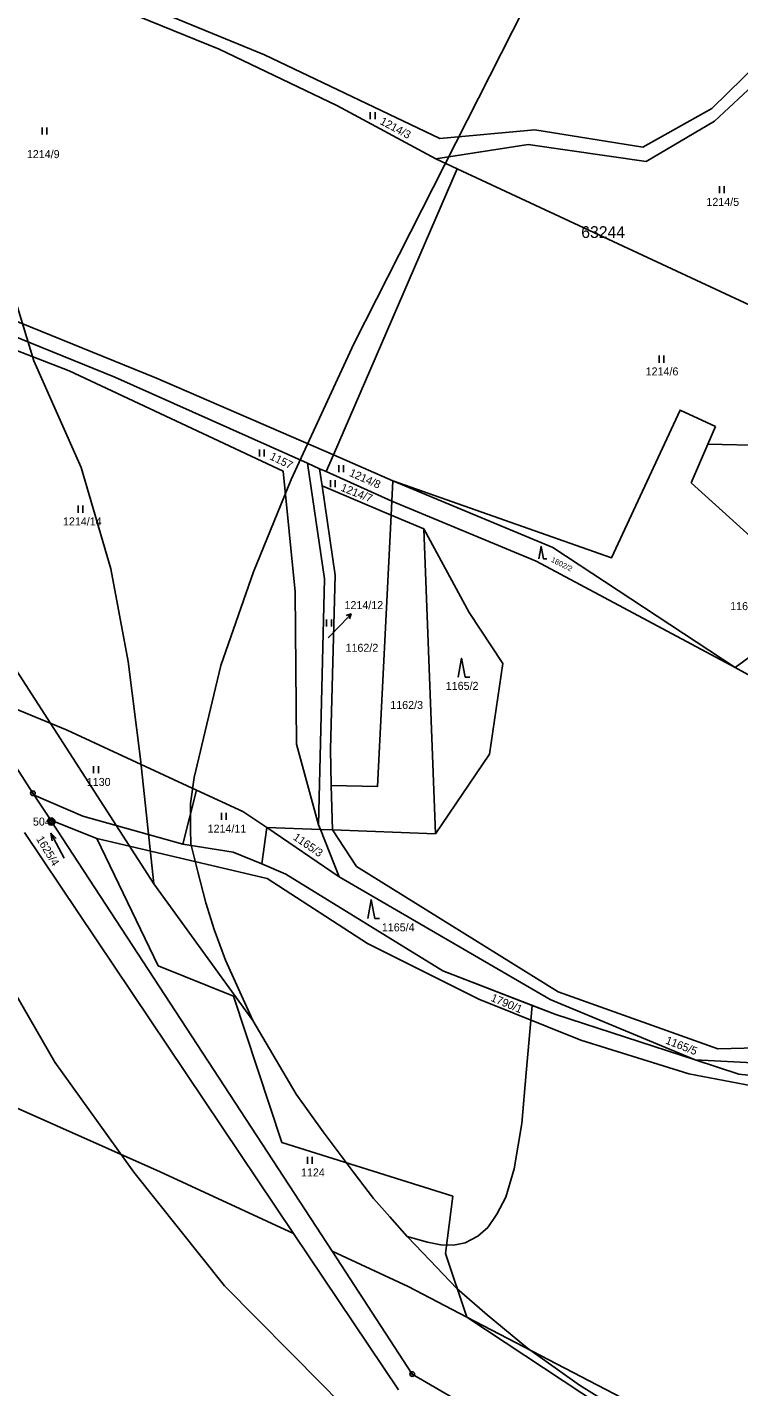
# Model space of a CAD drawing. Extents: x -546762 to -540209, y -1046851 to -1035694.
# Drawn here: x -543306.6 to -543155.5, y -1041824.4 to -1041535.6 of the extents above; entities that cross this region are included whole.
import ezdxf

# ---------------------------------------------------------------- set-up
doc = ezdxf.new("R2010")
doc.units = 0
for name, color, linetype in [('Vrstva 1', 7, 'Continuous'), ('Vrstva 16', 7, 'Continuous'), ('Vrstva 17', 7, 'Continuous'), ('Vrstva 18', 7, 'Continuous'), ('Vrstva 24', 7, 'Continuous'), ('Vrstva 25', 7, 'Continuous'), ('Vrstva 52', 7, 'Continuous'), ('Vrstva 53', 7, 'Continuous'), ('Vrstva 6', 7, 'Continuous')]:
    doc.layers.add(name, color=color, linetype=linetype)

msp = doc.modelspace()

# ---------------------------------------------------------------- linework, layer by layer
at = {"layer": 'Vrstva 1'}
for points in [[(-543182.55, -1041648.27), (-543167.99, -1041616.9)], [(-543160.49, -1041620.38), (-543167.99, -1041616.9)], [(-543160.49, -1041620.38), (-543162.09, -1041624.11)], [(-543149.89, -1041624.4), (-543162.09, -1041624.11)], [(-543241.23, -1041651.95), (-543244.02, -1041632.98)], [(-543229.34, -1041639.21), (-543244.02, -1041632.98)], [(-543228.98, -1041631.92), (-543229.19, -1041636.23)], [(-543195, -1041646.09), (-543228.98, -1041631.92)], [(-543228.98, -1041631.92), (-543182.55, -1041648.27)], [(-543229.19, -1041636.23), (-543229.34, -1041639.21)], [(-543198.55, -1041649), (-543229.19, -1041636.23)], [(-543229.34, -1041639.21), (-543232.23, -1041696.85)], [(-543222.38, -1041642.16), (-543229.34, -1041639.21)], [(-543222.38, -1041642.16), (-543219.94, -1041706.9)], [(-543156.3, -1041671.62), (-543195, -1041646.09)], [(-543156.3, -1041671.62), (-543198.55, -1041649)], [(-543242.26, -1041688.97), (-543241.23, -1041651.95)], [(-543305.42, -1041698.29), (-543319.84, -1041675.99)], [(-543242.07, -1041696.65), (-543242.26, -1041688.97)], [(-543232.23, -1041696.85), (-543242.07, -1041696.65)], [(-543241.83, -1041706.11), (-543242.07, -1041696.65)], [(-543305.16, -1041698.69), (-543305.42, -1041698.29)], [(-543294.86, -1041703.19), (-543305.16, -1041698.69)], [(-543301.64, -1041704.04), (-543305.16, -1041698.69)], [(-543301.47, -1041704.3), (-543301.64, -1041704.04)], [(-543291.87, -1041707.95), (-543301.64, -1041704.04)], [(-543301.47, -1041704.3), (-543241.89, -1041795.61)], [(-543273.58, -1041709.09), (-543294.86, -1041703.19)], [(-543255.75, -1041705.61), (-543256.83, -1041713.33)], [(-543244.39, -1041706.02), (-543255.75, -1041705.61)], [(-543250.12, -1041791.8), (-543307.25, -1041706.66)], [(-543255.67, -1041716.45), (-543291.87, -1041707.95)], [(-543241.83, -1041706.11), (-543244.39, -1041706.02)], [(-543219.94, -1041706.9), (-543241.83, -1041706.11)], [(-543262.88, -1041710.82), (-543273.58, -1041709.09)], [(-543256.83, -1041713.33), (-543262.88, -1041710.82)], [(-543251.69, -1041715.46), (-543256.83, -1041713.33)], [(-543234.36, -1041730.22), (-543255.67, -1041716.45)], [(-543218.39, -1041736.03), (-543251.69, -1041715.46)], [(-543210.71, -1041742.02), (-543234.36, -1041730.22)], [(-543194.37, -1041745.32), (-543218.39, -1041736.03)], [(-543189.05, -1041750.73), (-543210.71, -1041742.02)], [(-543164.82, -1041754.94), (-543194.37, -1041745.32)], [(-543166.17, -1041757.94), (-543189.05, -1041750.73)], [(-543333.96, -1041754.04), (-543278.41, -1041778.7)], [(-543155.5, -1041757.97), (-543164.82, -1041754.94)], [(-543166.17, -1041757.94), (-543140.89, -1041762.73)], [(-543278.41, -1041778.7), (-543250.12, -1041791.8)], [(-543227.79, -1041825.07), (-543250.12, -1041791.8)], [(-543241.89, -1041795.61), (-543224.86, -1041821.71)], [(-543241.89, -1041795.61), (-543225.74, -1041803.09)], [(-543213.27, -1041809.6), (-543225.74, -1041803.09)], [(-543213.27, -1041809.6), (-543184.7, -1041828.52)], [(-543178.63, -1041827.69), (-543213.27, -1041809.6)], [(-543224.86, -1041821.71), (-543183.94, -1041845.53)]]:
    msp.add_lwpolyline(points, dxfattribs=at)
at = {"layer": 'Vrstva 16'}
msp.add_line((-543239.93, -1041662.36), (-543237.85, -1041660.2), dxfattribs=at)
for points in [[(-543242.72, -1041665.26), (-543239.93, -1041662.36)], [(-543238.9, -1041660.57), (-543237.85, -1041660.2), (-543238.18, -1041661.27)]]:
    msp.add_lwpolyline(points, dxfattribs=at)
at = {"layer": 'Vrstva 24'}
for centre, radius in [((-543305.42, -1041698.29), 0.5), ((-543305.42, -1041698.29), 0.1), ((-543301.49, -1041704.32), 0.75), ((-543301.47, -1041704.3), 0.5), ((-543301.49, -1041704.32), 0.1), ((-543301.47, -1041704.3), 0.1), ((-543224.86, -1041821.71), 0.5), ((-543224.86, -1041821.71), 0.1)]:
    msp.add_circle(centre, radius, dxfattribs=at)
at = {"layer": 'Vrstva 25'}
for p, q in [((-543233.78, -1041555.13), (-543233.78, -1041553.63)), ((-543232.78, -1041555.13), (-543232.78, -1041553.63)), ((-543303.48, -1041558.35), (-543303.48, -1041556.85)), ((-543302.48, -1041558.35), (-543302.48, -1041556.85)), ((-543159.6, -1041570.82), (-543159.6, -1041569.32)), ((-543158.6, -1041570.82), (-543158.6, -1041569.32)), ((-543172.46, -1041606.84), (-543172.46, -1041605.34)), ((-543171.46, -1041606.84), (-543171.46, -1041605.34)), ((-543257.33, -1041626.78), (-543257.33, -1041625.28)), ((-543256.33, -1041626.78), (-543256.33, -1041625.28)), ((-543240.49, -1041630.07), (-543240.49, -1041628.57)), ((-543239.49, -1041630.07), (-543239.49, -1041628.57)), ((-543242.22, -1041633.3), (-543242.22, -1041631.8)), ((-543241.22, -1041633.3), (-543241.22, -1041631.8)), ((-543295.83, -1041638.7), (-543295.83, -1041637.2)), ((-543294.83, -1041638.7), (-543294.83, -1041637.2)), ((-543243.05, -1041662.89), (-543243.05, -1041661.39)), ((-543242.05, -1041662.89), (-543242.05, -1041661.39)), ((-543292.53, -1041694.05), (-543292.53, -1041692.55)), ((-543291.53, -1041694.05), (-543291.53, -1041692.55)), ((-543265.39, -1041703.98), (-543265.39, -1041702.48)), ((-543264.39, -1041703.98), (-543264.39, -1041702.48)), ((-543247.1, -1041777.02), (-543247.1, -1041775.52)), ((-543246.1, -1041777.02), (-543246.1, -1041775.52))]:
    msp.add_line(p, q, dxfattribs=at)
for points in [[(-543198, -1041648.53), (-543197.53, -1041645.85), (-543196.99, -1041648.53), (-543196.32, -1041648.53)], [(-543215.11, -1041673.64), (-543214.41, -1041669.64), (-543213.61, -1041673.64), (-543212.61, -1041673.64)], [(-543298.8, -1041712.12), (-543301.62, -1041706.82), (-543301.35, -1041708.38)], [(-543301.62, -1041706.82), (-543300.47, -1041707.91)], [(-543234.3, -1041724.92), (-543233.6, -1041720.92), (-543232.8, -1041724.92), (-543231.8, -1041724.92)]]:
    msp.add_lwpolyline(points, dxfattribs=at)
at = {"layer": 'Vrstva 52'}
for points in [[(-543279.72, -1041717.53), (-543282.59, -1041691.08), (-543285.19, -1041670.3), (-543288.89, -1041650.63), (-543295.2, -1041629.11), (-543305.21, -1041606.47), (-543316.34, -1041570.1), (-543320.05, -1041551.18), (-543323.76, -1041534.43), (-543324.82, -1041522.76), (-543324.82, -1041507.71), (-543323.33, -1041494.99), (-543321.22, -1041483.75), (-543316.76, -1041468.48), (-543313.16, -1041459.36), (-543308.71, -1041451.94), (-543304.26, -1041445.37), (-543297.27, -1041438.58), (-543290.06, -1041434.13), (-543281.58, -1041430.31), (-543273.32, -1041428.61), (-543261.66, -1041428.61), (-543251.49, -1041429.89)], [(-543258.73, -1041746.58), (-543264.5, -1041733.79), (-543266.92, -1041727.25), (-543268.74, -1041721.55), (-543270.44, -1041715.01), (-543271.89, -1041709.07), (-543271.98, -1041705.92), (-543271.98, -1041700.45), (-543271.15, -1041694.98), (-543269.21, -1041686.61), (-543265.54, -1041671.17), (-543258.58, -1041651.27), (-543250.59, -1041631.64), (-543237.27, -1041602.8), (-543198.79, -1041526.85)], [(-543392.03, -1041564.88), (-543389.35, -1041566.27), (-543386.34, -1041568.52), (-543379.06, -1041575.45), (-543371.08, -1041584.75), (-543348.51, -1041611.96), (-543326.23, -1041645.4), (-543279.72, -1041717.53)], [(-543223.2, -1041845.14), (-543243.97, -1041823.94), (-543264.74, -1041802.94), (-543284.03, -1041778.77), (-543300.77, -1041755.44), (-543315.39, -1041730.21), (-543329.12, -1041704.67), (-543339.93, -1041685.8), (-543351.37, -1041667.14), (-543357.73, -1041657.38), (-543366.84, -1041643.81), (-543374.9, -1041633.85), (-543383.59, -1041623.24), (-543395.27, -1041610.2)], [(-543199.4, -1041743.37), (-543218.39, -1041736.03), (-543251.69, -1041715.46), (-543256.83, -1041713.33), (-543255.75, -1041705.61), (-543244.39, -1041706.02), (-543241.83, -1041706.11), (-543242.07, -1041696.65), (-543232.23, -1041696.85), (-543229.34, -1041639.21), (-543229.19, -1041636.23), (-543228.98, -1041631.92), (-543182.55, -1041648.27), (-543167.99, -1041616.9), (-543160.49, -1041620.38)], [(-543160.49, -1041620.38), (-543162.09, -1041624.11), (-543149.89, -1041624.4), (-543140.01, -1041628.93), (-543132.23, -1041643.59), (-543111.61, -1041655.07)], [(-543111.61, -1041655.07), (-543071.41, -1041677.45), (-543060.84, -1041686.74), (-543062.03, -1041716.82), (-543063.86, -1041718.95), (-543061.4, -1041719.71), (-543064.15, -1041727.13), (-543066.29, -1041735.26), (-543083.4, -1041754.2), (-543096.03, -1041760.85), (-543115.72, -1041762.22), (-543155.5, -1041757.97), (-543164.82, -1041754.94), (-543194.37, -1041745.32), (-543199.4, -1041743.37)], [(-543279.72, -1041717.53), (-543258.73, -1041746.58)], [(-543199.4, -1041743.37), (-543200.66, -1041757.73), (-543201.63, -1041768.47), (-543203.22, -1041778.09), (-543205.02, -1041784.11), (-543206.89, -1041787.72), (-543208.82, -1041790.55), (-543210.97, -1041792.42), (-543213.6, -1041793.81), (-543216.09, -1041794.29), (-543218.79, -1041794.22), (-543221.63, -1041793.67), (-543225.96, -1041792.46)], [(-543258.73, -1041746.58), (-543249.5, -1041762.21), (-543243.78, -1041770.27), (-543237.42, -1041778.75), (-543233.09, -1041784.43), (-543229.63, -1041788.31), (-543225.96, -1041792.46)], [(-543225.96, -1041792.46), (-543222.64, -1041795.92), (-543215.38, -1041803.54), (-543208.99, -1041809.13), (-543200.39, -1041816.16), (-543189.37, -1041824.04), (-543175.69, -1041832.52), (-543154.37, -1041842.09), (-543111.98, -1041858.81), (-543067, -1041879.05), (-543042.63, -1041892.2), (-543014.86, -1041908.52), (-542980.74, -1041930.37), (-542941.96, -1041958.78), (-542932.46, -1041968.21), (-542925.68, -1041975.6), (-542915.02, -1041988.2), (-542897.95, -1042008.44), (-542887.17, -1042021.77), (-542883.23, -1042027.58)]]:
    msp.add_lwpolyline(points, dxfattribs=at)
at = {"layer": 'Vrstva 6'}
for points in [[(-543352.77, -1041501.76), (-543256.27, -1041541.4)], [(-543355.79, -1041503.7), (-543265.87, -1041540.2)], [(-543161.25, -1041552.8), (-543144.37, -1041536.31)], [(-543265.87, -1041540.2), (-543240.91, -1041552.23)], [(-543256.27, -1041541.4), (-543219.04, -1041559.2)], [(-543160.72, -1041555.49), (-543151.52, -1041547.05)], [(-543240.91, -1041552.23), (-543219.89, -1041563.51)], [(-543175.92, -1041561.02), (-543161.25, -1041552.8)], [(-543175.19, -1041564.11), (-543160.72, -1041555.49)], [(-543198.86, -1041557.39), (-543219.04, -1041559.2)], [(-543175.92, -1041561.02), (-543198.86, -1041557.39)], [(-543200.28, -1041560.45), (-543219.89, -1041563.51)], [(-543175.19, -1041564.11), (-543200.28, -1041560.45)], [(-543219.89, -1041563.51), (-543215.33, -1041565.63)], [(-543215.33, -1041565.63), (-543241.62, -1041626.44)], [(-543215.33, -1041565.63), (-543147.98, -1041596.99)], [(-543377.84, -1041570.03), (-543279.2, -1041610.14)], [(-543363.02, -1041579.48), (-543288.06, -1041609.9)], [(-543366.57, -1041581.92), (-543297.73, -1041608.54)], [(-543297.73, -1041608.54), (-543252.26, -1041629.87)], [(-543247.12, -1041628.21), (-543288.06, -1041609.9)], [(-543241.62, -1041626.44), (-543279.2, -1041610.14)], [(-543162.09, -1041624.11), (-543165.63, -1041632.37)], [(-543241.62, -1041626.44), (-543243.16, -1041629.98)], [(-543228.98, -1041631.92), (-543241.62, -1041626.44)], [(-543252.26, -1041629.87), (-543249.71, -1041655.5)], [(-543247.12, -1041628.21), (-543243.51, -1041652.78)], [(-543244.55, -1041629.36), (-543247.12, -1041628.21)], [(-543244.55, -1041629.36), (-543244.02, -1041632.98)], [(-543243.16, -1041629.98), (-543244.55, -1041629.36)], [(-543229.19, -1041636.23), (-543243.16, -1041629.98)], [(-543165.63, -1041632.37), (-543144.88, -1041651.12)], [(-543222.38, -1041642.16), (-543212.82, -1041659.9)], [(-543243.51, -1041652.78), (-543244.8, -1041704.99)], [(-543156.3, -1041671.62), (-543128.46, -1041651.27)], [(-543249.71, -1041655.5), (-543249.46, -1041687.91)], [(-543212.82, -1041659.9), (-543205.61, -1041670.72)], [(-543205.61, -1041670.72), (-543208.48, -1041690.03)], [(-543156.3, -1041671.62), (-543110.75, -1041696.73)], [(-543298.18, -1041684.9), (-543316.09, -1041677.54)], [(-543270.66, -1041697.62), (-543298.18, -1041684.9)], [(-543244.8, -1041704.99), (-543249.46, -1041687.91)], [(-543208.48, -1041690.03), (-543219.94, -1041706.9)], [(-543273.58, -1041709.09), (-543270.66, -1041697.62)], [(-543260.82, -1041702.17), (-543270.66, -1041697.62)], [(-543255.75, -1041705.61), (-543260.82, -1041702.17)], [(-543255.75, -1041705.61), (-543240.37, -1041716.03)], [(-543244.8, -1041704.99), (-543244.39, -1041706.02)], [(-543291.87, -1041707.95), (-543278.84, -1041734.97)], [(-543244.39, -1041706.02), (-543240.37, -1041716.03)], [(-543241.83, -1041706.11), (-543236.73, -1041713.88)], [(-543236.73, -1041713.88), (-543193.87, -1041740.51)], [(-543240.37, -1041716.03), (-543195.6, -1041742.15)], [(-543278.84, -1041734.97), (-543262.86, -1041741.4)], [(-543262.86, -1041741.4), (-543252.55, -1041772.51)], [(-543195.6, -1041742.15), (-543164.82, -1041754.94)], [(-543193.87, -1041740.51), (-543159.95, -1041752.57)], [(-543159.95, -1041752.57), (-543117.86, -1041751.53)], [(-543151.1, -1041755.66), (-543164.82, -1041754.94)], [(-543252.55, -1041772.51), (-543216.28, -1041783.87)], [(-543216.28, -1041783.87), (-543217.78, -1041796.06)], [(-543213.27, -1041809.6), (-543217.78, -1041796.06)]]:
    msp.add_lwpolyline(points, dxfattribs=at)

# ---------------------------------------------------------------- texts
at = {"layer": 'Vrstva 16'}
msp.add_text('1214/12', height=1.7, dxfattribs=at).set_placement((-543239.26, -1041659.18))
at = {"layer": 'Vrstva 17'}
msp.add_text('504', height=1.7, dxfattribs=at).set_placement((-543305.42, -1041705.17))
at = {"layer": 'Vrstva 18'}
for s, height, rotation, p in [('1214/3', 1.7, 331.8333, (-543231.88, -1041556.06)), ('1157', 1.7, 333.4707, (-543255.29, -1041627.28)), ('1214/8', 1.7, 336.0631, (-543238.4, -1041630.83)), ('1214/7', 1.7, 338.3865, (-543240.2, -1041634)), ('1802/2', 1.14, 333.3368, (-543195.52, -1041649.06)), ('1625/4', 1.7, 301.464, (-543304.8, -1041708.02)), ('1165/3', 1.7, 325.4636, (-543250.33, -1041708)), ('1790/1', 1.7, 337.118, (-543208.34, -1041742.37)), ('1165/5', 1.7, 338.4962, (-543171.23, -1041751.44))]:
    msp.add_text(s, height=height, rotation=rotation, dxfattribs=at).set_placement(p)
for s, height, p in [('1214/9', 1.7, (-543306.71, -1041563.37)), ('1214/5', 1.7, (-543162.41, -1041573.52)), ('1214/6', 1.7, (-543175.31, -1041609.54)), ('1214/14', 1.7, (-543299.04, -1041641.4)), ('1165/1', 1.7, (-543157.36, -1041659.4)), ('1214/12', 0.1, (-543242.94, -1041665.26)), ('1162/2', 1.7, (-543239.04, -1041668.25)), ('1165/2', 1.7, (-543217.76, -1041676.34)), ('1162/3', 1.7, (-543229.54, -1041680.4)), ('1130', 1.7, (-543293.99, -1041696.75)), ('1214/11', 1.7, (-543268.33, -1041706.68)), ('1165/4', 1.7, (-543231.33, -1041727.64)), ('1124', 1.7, (-543248.5, -1041779.72))]:
    msp.add_text(s, height=height, dxfattribs=at).set_placement(p)
at = {"layer": 'Vrstva 53'}
msp.add_text('63244', height=2.5, dxfattribs=at).set_placement((-543188.98, -1041580.34))

doc.saveas('drawing.dxf')
